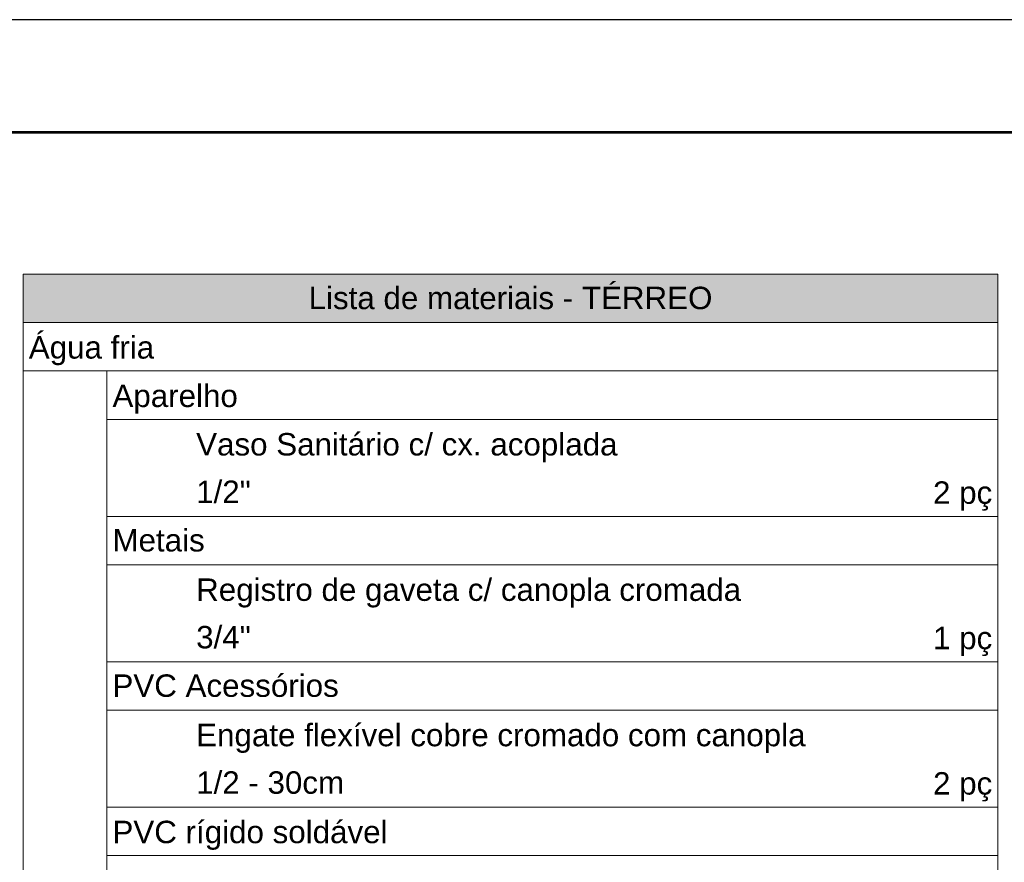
# Model space of a CAD drawing. Header units: millimetres. Extents: x 2 to 902, y -447 to 199.
# Tile 453 of 656: x 94.73 to 103.51, y 97.35 to 104.86. Entities that reach past the tile are written whole.
import ezdxf

# ---------------------------------------------------------------- set-up
doc = ezdxf.new("R2010")
doc.units = ezdxf.units.MM
doc.header["$MEASUREMENT"] = 0
doc.linetypes.add('NULL', pattern=[0])
doc.layers.add('DI-Hachuras Tabelas', color=251, linetype='Continuous', lineweight=0)
doc.layers.add('DI-Tabelas', color=7, linetype='Continuous', lineweight=13)
doc.layers.add('SEDUC_MARF', color=1, linetype='Continuous')
doc.layers.add('SEDUC_MARGG', color=7, linetype='Continuous')
doc.styles.add('Arial', font='arial.ttf')

msp = doc.modelspace()

# ---------------------------------------------------------------- hatches: boundary and pattern name
at = {"layer": 'DI-Hachuras Tabelas', "linetype": 'Continuous'}
msp.add_hatch(color=251, dxfattribs=at).paths.add_polyline_path([(94.7612, 102.5917), (103.4543, 102.5917), (103.4543, 102.1597), (94.7612, 102.1597)])

# ---------------------------------------------------------------- linework, layer by layer
msp.add_lwpolyline([(88.7113, 103.8515), (119.5492, 103.8515), (119.5492, 79.628), (88.7113, 79.628)], close=True)
at = {"layer": 'DI-Hachuras Tabelas'}
msp.add_lwpolyline([(94.7612, 102.5917), (103.4543, 102.5917), (103.4543, 102.1597), (94.7612, 102.1597), (94.7612, 102.5917)], dxfattribs=at)
at = {"layer": 'DI-Tabelas'}
for p, q in [((94.7612, 102.1597), (94.7612, 102.5917)), ((94.7612, 102.5917), (103.4543, 102.5917)), ((103.4543, 102.5917), (103.4543, 102.1597)), ((103.4543, 102.1597), (94.7612, 102.1597)), ((94.7612, 101.7277), (94.7612, 102.1597)), ((103.4543, 102.1597), (103.4543, 101.7277)), ((103.4543, 101.7277), (94.7612, 101.7277)), ((94.7612, 101.2957), (94.7612, 101.7277)), ((95.5075, 101.7277), (95.5075, 101.2957)), ((103.4543, 101.7277), (103.4543, 101.2957)), ((94.7612, 100.8637), (94.7612, 101.2957)), ((103.4543, 101.2957), (95.5075, 101.2957)), ((95.5075, 101.2957), (95.5075, 100.8637)), ((103.4543, 101.2957), (103.4543, 100.8637)), ((94.7612, 100.4317), (94.7612, 100.8637)), ((95.5075, 100.8637), (95.5075, 100.4317)), ((103.4543, 100.8637), (103.4543, 100.4317)), ((94.7612, 99.9997), (94.7612, 100.4317)), ((96.2539, 100.4317), (95.5075, 100.4317)), ((95.5075, 100.4317), (95.5075, 99.9997)), ((100.3279, 100.4317), (96.2539, 100.4317)), ((103.4543, 100.4317), (100.3279, 100.4317)), ((103.4543, 100.4317), (103.4543, 99.9997)), ((94.7612, 99.5677), (94.7612, 99.9997)), ((103.4543, 99.9997), (95.5075, 99.9997)), ((95.5075, 99.9997), (95.5075, 99.5677)), ((103.4543, 99.9997), (103.4543, 99.5677)), ((94.7612, 99.1357), (94.7612, 99.5677)), ((95.5075, 99.5677), (95.5075, 99.1357)), ((103.4543, 99.5677), (103.4543, 99.1357)), ((94.7612, 98.7037), (94.7612, 99.1357)), ((96.2539, 99.1357), (95.5075, 99.1357)), ((95.5075, 99.1357), (95.5075, 98.7037)), ((100.3279, 99.1357), (96.2539, 99.1357)), ((103.4543, 99.1357), (100.3279, 99.1357)), ((103.4543, 99.1357), (103.4543, 98.7037)), ((94.7612, 98.2717), (94.7612, 98.7037)), ((103.4543, 98.7037), (95.5075, 98.7037)), ((95.5075, 98.7037), (95.5075, 98.2717)), ((103.4543, 98.7037), (103.4543, 98.2717)), ((94.7612, 97.8397), (94.7612, 98.2717)), ((95.5075, 98.2717), (95.5075, 97.8397)), ((103.4543, 98.2717), (103.4543, 97.8397)), ((94.7612, 97.4077), (94.7612, 97.8397)), ((96.2539, 97.8397), (95.5075, 97.8397)), ((95.5075, 97.8397), (95.5075, 97.4077)), ((100.3279, 97.8397), (96.2539, 97.8397)), ((103.4543, 97.8397), (100.3279, 97.8397)), ((103.4543, 97.8397), (103.4543, 97.4077)), ((94.7612, 96.9757), (94.7612, 97.4077)), ((103.4543, 97.4077), (95.5075, 97.4077)), ((95.5075, 97.4077), (95.5075, 96.9757)), ((103.4543, 97.4077), (103.4543, 96.9757))]:
    msp.add_line(p, q, dxfattribs=at)
at = {"layer": 'SEDUC_MARF', "color": 7}
msp.add_lwpolyline([(120.5492, 104.8589), (1.6492, 104.8589), (1.6492, 20.7589), (120.5492, 20.7589)], close=True, dxfattribs=at)
at = {"layer": 'SEDUC_MARGG'}
msp.add_lwpolyline([(4.1492, 21.7589), (119.5492, 21.7589), (119.5492, 103.8589), (4.1492, 103.8589), (4.1492, 21.7589)], dxfattribs=at)

# ---------------------------------------------------------------- texts
at = {"layer": 'DI-Tabelas', "linetype": 'NULL', "char_height": 0.2, "line_spacing_factor": 0.6, "style": 'Arial'}
for s, insert, width, attachment_point in [('Lista de materiais - TÉRREO', (99.1077, 102.2757), 7.203963, 8), ('Água fria', (94.8112, 101.7777), 2.235976, 7), ('Aparelho', (95.5575, 101.3457), 2.23628, 7), ('Vaso Sanitário c/ cx. acoplada', (96.3039, 100.9137), 7.516159, 7), ('1/2"', (96.3039, 100.5477), 0.975, 7), ('2 pç', (103.4043, 100.4817), 1.056098, 9), ('Metais', (95.5575, 100.1157), 1.645732, 7), ('Registro de gaveta c/ canopla cromada', (96.3039, 99.6177), 9.720732, 7), ('3/4"', (96.3039, 99.2517), 0.975, 7), ('1 pç', (103.4043, 99.1857), 1.056098, 9), ('PVC Acessórios', (95.5575, 98.8197), 4.037805, 7), ('Engate flexível cobre cromado com canopla', (96.3039, 98.3217), 10.869817, 7), ('1/2 - 30cm', (96.3039, 97.9557), 2.639329, 7), ('2 pç', (103.4043, 97.8897), 1.056098, 9), ('PVC rígido soldável', (95.5575, 97.4577), 4.907012, 7)]:
    msp.add_mtext(s, dxfattribs=dict(at, insert=insert, width=width, attachment_point=attachment_point))

doc.saveas('drawing.dxf')
